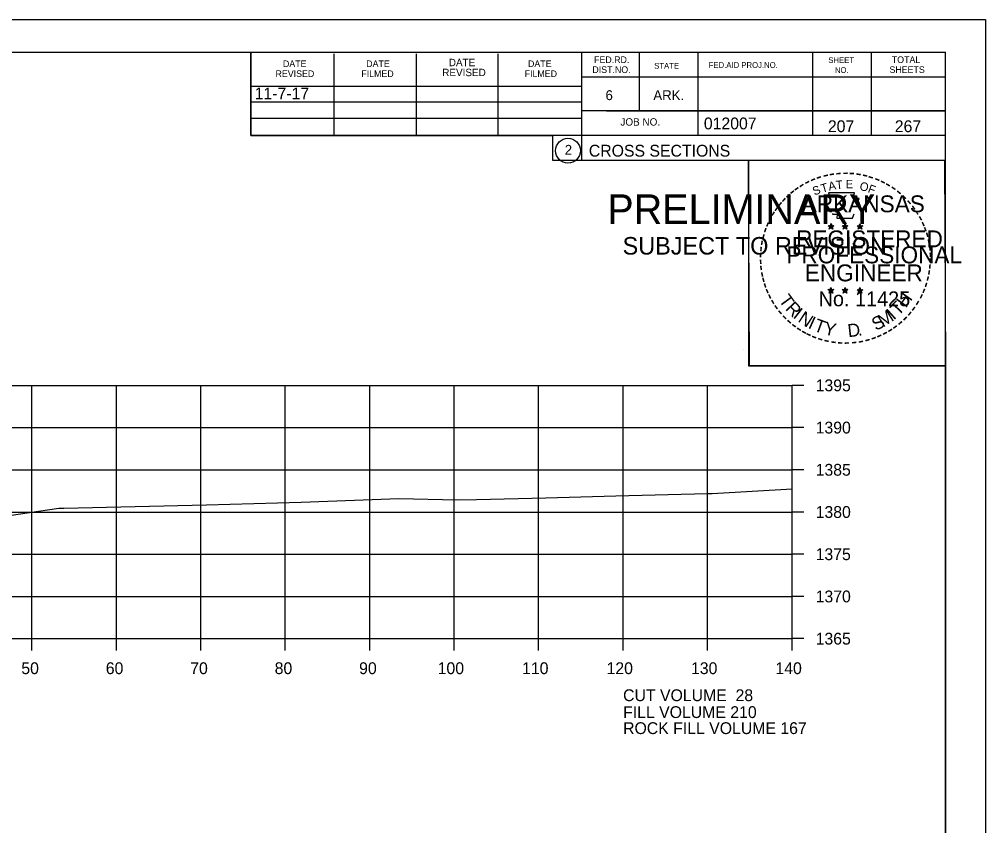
# Model space of a CAD drawing. Extents: x 1374311 to 1383814, y 384102 to 406278.
# Drawn here: x 1382688.6 to 1382803, y 396796.1 to 396891.6 of the extents above; entities that cross this region are included whole.
import ezdxf

# ---------------------------------------------------------------- set-up
doc = ezdxf.new("R2010")
doc.units = 0
for name, color, linetype in [('R_Axis', 7, 'Continuous'), ('R_Axis Annot', 7, 'Continuous'), ('R_Border', 7, 'Continuous'), ('R_Border PE', 7, 'Continuous'), ('R_Border Prem', 7, 'Continuous'), ('R_Exist Surface', 7, 'Continuous'), ('R_Fin Surface', 7, 'Continuous'), ('R_Grid', 7, 'Continuous'), ('R_No Plot', 7, 'Continuous'), ('R_Water', 7, 'Continuous')]:
    doc.layers.add(name, color=color, linetype=linetype)

msp = doc.modelspace()

# ---------------------------------------------------------------- linework, layer by layer
at = {"layer": 'R_Axis'}
for p, q in [((1382780.07, 396818.21), (1382780.07, 396848.21)), ((1382781.47, 396848.21), (1382780.07, 396848.21)), ((1382781.47, 396843.21), (1382780.07, 396843.21)), ((1382781.47, 396838.21), (1382780.07, 396838.21)), ((1382781.47, 396833.21), (1382780.07, 396833.21)), ((1382781.47, 396828.21), (1382780.07, 396828.21)), ((1382781.47, 396823.21), (1382780.07, 396823.21)), ((1382500.07, 396818.21), (1382780.07, 396818.21)), ((1382690.07, 396816.81), (1382690.07, 396818.21)), ((1382700.07, 396816.81), (1382700.07, 396818.21)), ((1382710.07, 396816.81), (1382710.07, 396818.21)), ((1382720.07, 396816.81), (1382720.07, 396818.21)), ((1382730.07, 396816.81), (1382730.07, 396818.21)), ((1382740.07, 396816.81), (1382740.07, 396818.21)), ((1382750.07, 396816.81), (1382750.07, 396818.21)), ((1382760.07, 396816.81), (1382760.07, 396818.21)), ((1382770.07, 396816.81), (1382770.07, 396818.21)), ((1382780.07, 396816.81), (1382780.07, 396818.21)), ((1382781.47, 396818.21), (1382780.07, 396818.21))]:
    msp.add_line(p, q, dxfattribs=at)
at = {"layer": 'R_Border'}
for p, q in [((1382482.07, 396887.67), (1382798.25, 396887.67)), ((1382715.99, 396877.79), (1382715.99, 396887.67)), ((1382755.15, 396887.67), (1382755.15, 396874.87)), ((1382761.99, 396887.67), (1382761.99, 396880.73)), ((1382768.93, 396887.67), (1382768.93, 396877.79)), ((1382782.51, 396887.67), (1382782.51, 396877.79)), ((1382789.45, 396887.67), (1382789.45, 396877.79)), ((1382798.25, 396682.21), (1382798.25, 396887.67)), ((1382725.85, 396877.79), (1382725.85, 396887.47)), ((1382735.61, 396877.79), (1382735.61, 396887.47)), ((1382745.29, 396877.79), (1382745.29, 396887.47)), ((1382798.25, 396884.73), (1382755.15, 396884.73)), ((1382798.25, 396884.75), (1382798.25, 396884.75)), ((1382715.99, 396883.65), (1382755.15, 396883.65)), ((1382715.99, 396881.79), (1382755.15, 396881.79)), ((1382798.25, 396880.73), (1382755.15, 396880.73)), ((1382758.11, 396880.73), (1382798.25, 396880.73)), ((1382715.99, 396877.79), (1382715.99, 396879.85)), ((1382715.99, 396879.85), (1382755.15, 396879.85)), ((1382798.25, 396877.79), (1382715.99, 396877.79)), ((1382755.15, 396874.87), (1382798.25, 396874.87))]:
    msp.add_line(p, q, dxfattribs=at)
msp.add_circle((1382753.54, 396876), 1.47, dxfattribs=at)
at = {"layer": 'R_Border PE'}
for p, q in [((1382784.34, 396867.12), (1382784.69, 396867.01)), ((1382784.34, 396867.12), (1382784.59, 396867.08)), ((1382784.34, 396867.12), (1382784.57, 396867)), ((1382784.47, 396866.71), (1382784.69, 396867.01)), ((1382784.47, 396866.71), (1382784.6, 396866.96)), ((1382784.47, 396866.71), (1382784.68, 396866.93)), ((1382784.69, 396867.38), (1382784.64, 396867.12)), ((1382784.9, 396866.71), (1382784.68, 396866.93)), ((1382784.69, 396867.01), (1382784.69, 396867.38)), ((1382784.69, 396867.38), (1382784.73, 396867.13)), ((1382785.03, 396867.12), (1382784.69, 396867.01)), ((1382784.9, 396866.71), (1382784.69, 396867.01)), ((1382785.03, 396867.12), (1382784.75, 396867.07)), ((1382784.9, 396866.71), (1382784.76, 396867.01)), ((1382785.03, 396867.12), (1382784.83, 396867.02)), ((1382786.01, 396867.12), (1382786.36, 396867.01)), ((1382786.01, 396867.12), (1382786.26, 396867.08)), ((1382786.01, 396867.12), (1382786.24, 396867)), ((1382786.14, 396866.71), (1382786.36, 396867.01)), ((1382786.14, 396866.71), (1382786.27, 396866.96)), ((1382786.14, 396866.71), (1382786.35, 396866.93)), ((1382786.36, 396867.38), (1382786.31, 396867.12)), ((1382786.57, 396866.71), (1382786.35, 396866.93)), ((1382786.36, 396867.01), (1382786.36, 396867.38)), ((1382786.36, 396867.38), (1382786.4, 396867.13)), ((1382786.7, 396867.12), (1382786.36, 396867.01)), ((1382786.57, 396866.71), (1382786.36, 396867.01)), ((1382786.7, 396867.12), (1382786.42, 396867.07)), ((1382786.57, 396866.71), (1382786.43, 396867.01)), ((1382786.7, 396867.12), (1382786.5, 396867.02)), ((1382787.77, 396867.11), (1382788.12, 396867)), ((1382787.77, 396867.11), (1382788.02, 396867.07)), ((1382787.77, 396867.11), (1382788.01, 396866.99)), ((1382787.9, 396866.7), (1382788.12, 396867)), ((1382787.9, 396866.7), (1382788.03, 396866.95)), ((1382787.9, 396866.7), (1382788.12, 396866.92)), ((1382788.12, 396867.36), (1382788.08, 396867.11)), ((1382788.12, 396867), (1382788.12, 396867.36)), ((1382788.12, 396867.36), (1382788.17, 396867.11)), ((1382788.47, 396867.11), (1382788.12, 396867)), ((1382788.33, 396866.7), (1382788.12, 396867)), ((1382788.33, 396866.7), (1382788.12, 396866.92)), ((1382788.47, 396867.11), (1382788.18, 396867.06)), ((1382788.33, 396866.7), (1382788.2, 396866.99)), ((1382788.47, 396867.11), (1382788.26, 396867.01)), ((1382784.33, 396859.55), (1382784.68, 396859.44)), ((1382784.33, 396859.55), (1382784.59, 396859.5)), ((1382784.33, 396859.55), (1382784.57, 396859.43)), ((1382784.47, 396859.14), (1382784.68, 396859.44)), ((1382784.47, 396859.14), (1382784.59, 396859.39)), ((1382784.47, 396859.14), (1382784.68, 396859.36)), ((1382784.68, 396859.8), (1382784.64, 396859.55)), ((1382784.68, 396859.44), (1382784.68, 396859.8)), ((1382784.68, 396859.8), (1382784.73, 396859.55)), ((1382785.03, 396859.55), (1382784.68, 396859.44)), ((1382784.89, 396859.14), (1382784.68, 396859.44)), ((1382784.89, 396859.14), (1382784.68, 396859.36)), ((1382785.03, 396859.55), (1382784.74, 396859.5)), ((1382784.89, 396859.14), (1382784.76, 396859.43)), ((1382785.03, 396859.55), (1382784.82, 396859.45)), ((1382786, 396859.55), (1382786.35, 396859.44)), ((1382786, 396859.55), (1382786.25, 396859.5)), ((1382786, 396859.55), (1382786.24, 396859.43)), ((1382786.13, 396859.14), (1382786.35, 396859.44)), ((1382786.13, 396859.14), (1382786.26, 396859.39)), ((1382786.13, 396859.14), (1382786.35, 396859.36)), ((1382786.35, 396859.8), (1382786.31, 396859.55)), ((1382786.35, 396859.44), (1382786.35, 396859.8)), ((1382786.35, 396859.8), (1382786.4, 396859.55)), ((1382786.7, 396859.55), (1382786.35, 396859.44)), ((1382786.56, 396859.14), (1382786.35, 396859.44)), ((1382786.56, 396859.14), (1382786.35, 396859.36)), ((1382786.7, 396859.55), (1382786.41, 396859.5)), ((1382786.56, 396859.14), (1382786.43, 396859.43)), ((1382786.7, 396859.55), (1382786.49, 396859.45)), ((1382787.77, 396859.54), (1382788.12, 396859.43)), ((1382787.77, 396859.54), (1382788.02, 396859.49)), ((1382787.77, 396859.54), (1382788.01, 396859.42)), ((1382787.9, 396859.13), (1382788.12, 396859.43)), ((1382787.9, 396859.13), (1382788.03, 396859.38)), ((1382787.9, 396859.13), (1382788.12, 396859.35)), ((1382788.12, 396859.79), (1382788.08, 396859.54)), ((1382788.12, 396859.43), (1382788.12, 396859.79)), ((1382788.12, 396859.79), (1382788.17, 396859.54)), ((1382788.46, 396859.54), (1382788.12, 396859.43)), ((1382788.33, 396859.13), (1382788.12, 396859.43)), ((1382788.33, 396859.13), (1382788.12, 396859.35)), ((1382788.46, 396859.54), (1382788.18, 396859.49)), ((1382788.33, 396859.13), (1382788.19, 396859.42)), ((1382788.46, 396859.54), (1382788.26, 396859.44))]:
    msp.add_line(p, q, dxfattribs=at)
for points in [[(1382784.38, 396871), (1382784.65, 396870.17)], [(1382787.89, 396870.08), (1382788.03, 396870.36), (1382787.35, 396870.34), (1382787.49, 396871), (1382784.38, 396871)], [(1382784.87, 396868.58), (1382784.87, 396868.49), (1382785.43, 396868.47), (1382785.38, 396868), (1382787.25, 396868), (1382787.45, 396868.53)], [(1382784.69, 396867.38), (1382784.9, 396866.71), (1382784.34, 396867.12), (1382785.03, 396867.12), (1382784.47, 396866.71), (1382784.69, 396867.38)], [(1382786.36, 396867.38), (1382786.57, 396866.71), (1382786.01, 396867.12), (1382786.7, 396867.12), (1382786.14, 396866.71), (1382786.36, 396867.38)], [(1382788.12, 396867.36), (1382788.33, 396866.7), (1382787.77, 396867.11), (1382788.47, 396867.11), (1382787.9, 396866.7), (1382788.12, 396867.36)], [(1382784.68, 396859.8), (1382784.89, 396859.14), (1382784.33, 396859.55), (1382785.03, 396859.55), (1382784.47, 396859.14), (1382784.68, 396859.8)], [(1382786.35, 396859.8), (1382786.56, 396859.14), (1382786, 396859.55), (1382786.7, 396859.55), (1382786.13, 396859.14), (1382786.35, 396859.8)], [(1382788.12, 396859.79), (1382788.33, 396859.13), (1382787.77, 396859.54), (1382788.46, 396859.54), (1382787.9, 396859.13), (1382788.12, 396859.79)]]:
    msp.add_lwpolyline(points, dxfattribs=at)
for centre, radius in [((1382784.68, 396867.01), 0.172), ((1382784.68, 396867.01), 0.145), ((1382784.68, 396867.01), 0.116), ((1382784.68, 396867.01), 0.0991), ((1382784.68, 396867.01), 0.0747), ((1382784.68, 396867.01), 0.0495), ((1382784.68, 396867.01), 0.0296), ((1382786.35, 396867.01), 0.172), ((1382786.35, 396867.01), 0.145), ((1382786.35, 396867.01), 0.116), ((1382786.35, 396867.01), 0.0991), ((1382786.35, 396867.01), 0.0747), ((1382786.35, 396867.01), 0.0495), ((1382786.35, 396867.01), 0.0296), ((1382788.12, 396867), 0.172), ((1382788.12, 396867), 0.145), ((1382788.12, 396867), 0.116), ((1382788.12, 396867), 0.0991), ((1382788.12, 396867), 0.0747), ((1382788.12, 396867), 0.0495), ((1382788.12, 396867), 0.0296), ((1382784.68, 396859.44), 0.172), ((1382784.68, 396859.44), 0.145), ((1382784.68, 396859.44), 0.116), ((1382784.68, 396859.44), 0.0991), ((1382784.68, 396859.44), 0.0747), ((1382784.68, 396859.44), 0.0495), ((1382784.68, 396859.44), 0.0296), ((1382786.35, 396859.44), 0.172), ((1382786.35, 396859.44), 0.145), ((1382786.35, 396859.44), 0.116), ((1382786.35, 396859.44), 0.0991), ((1382786.35, 396859.44), 0.0747), ((1382786.35, 396859.44), 0.0495), ((1382786.35, 396859.44), 0.0296), ((1382788.12, 396859.43), 0.172), ((1382788.12, 396859.43), 0.145), ((1382788.12, 396859.43), 0.116), ((1382788.12, 396859.43), 0.0991), ((1382788.12, 396859.43), 0.0747), ((1382788.12, 396859.43), 0.0495), ((1382788.12, 396859.43), 0.0296)]:
    msp.add_circle(centre, radius, dxfattribs=at)
at = {"layer": 'R_Exist Surface'}
msp.add_lwpolyline([(1382687.35, 396832.81), (1382693.25, 396833.65), (1382693.43, 396833.67), (1382693.84, 396833.68), (1382710.74, 396834.07), (1382721.94, 396834.37), (1382733.52, 396834.82), (1382740.43, 396834.64), (1382742.69, 396834.68), (1382750.9, 396834.9), (1382759.2, 396835.13), (1382770.05, 396835.4), (1382770.42, 396835.41), (1382770.51, 396835.41), (1382770.6, 396835.42), (1382780.07, 396835.94)], dxfattribs=at)
at = {"layer": 'R_Grid'}
for p, q in [((1382500.07, 396848.21), (1382780.07, 396848.21)), ((1382690.07, 396818.21), (1382690.07, 396848.21)), ((1382700.07, 396818.21), (1382700.07, 396848.21)), ((1382710.07, 396818.21), (1382710.07, 396848.21)), ((1382720.07, 396818.21), (1382720.07, 396848.21)), ((1382730.07, 396818.21), (1382730.07, 396848.21)), ((1382740.07, 396818.21), (1382740.07, 396848.21)), ((1382750.07, 396818.21), (1382750.07, 396848.21)), ((1382760.07, 396818.21), (1382760.07, 396848.21)), ((1382770.07, 396818.21), (1382770.07, 396848.21)), ((1382780.07, 396818.21), (1382780.07, 396848.21)), ((1382500.07, 396843.21), (1382780.07, 396843.21)), ((1382500.07, 396838.21), (1382780.07, 396838.21)), ((1382500.07, 396833.21), (1382780.07, 396833.21)), ((1382500.07, 396828.21), (1382780.07, 396828.21)), ((1382500.07, 396823.21), (1382780.07, 396823.21)), ((1382500.07, 396818.21), (1382780.07, 396818.21))]:
    msp.add_line(p, q, dxfattribs=at)
at = {"layer": 'R_No Plot'}
for p, q in [((1382469.67, 396891.56), (1382803, 396891.56)), ((1382774.29, 396852.41), (1382774.29, 396852.41))]:
    msp.add_line(p, q, dxfattribs=at)
for points in [[(1382469.66, 396891.56), (1382803, 396891.56), (1382803, 396678.22), (1382469.66, 396678.22)], [(1382715.99, 396887.67), (1382715.99, 396877.79), (1382751.72, 396877.79), (1382751.72, 396874.87), (1382774.92, 396874.87), (1382774.92, 396850.53), (1382798.25, 396850.53), (1382798.25, 396682.21), (1382482.07, 396682.21), (1382482.07, 396887.67)], [(1382774.92, 396874.87), (1382798.13, 396874.87), (1382798.25, 396850.53), (1382775.04, 396850.53)]]:
    msp.add_lwpolyline(points, close=True, dxfattribs=at)

# ---------------------------------------------------------------- texts
at = {"layer": 'R_Axis Annot'}
for s, p in [('1395', (1382782.87, 396847.51)), ('1390', (1382782.87, 396842.51)), ('1385', (1382782.87, 396837.51)), ('1380', (1382782.87, 396832.51)), ('1375', (1382782.87, 396827.51)), ('1370', (1382782.87, 396822.51)), ('1365', (1382782.87, 396817.51)), ('50', (1382688.81, 396814.01)), ('60', (1382698.81, 396814.01)), ('70', (1382708.81, 396814.01)), ('80', (1382718.81, 396814.01)), ('90', (1382728.81, 396814.01)), ('100', (1382738.11, 396814.01)), ('110', (1382748.11, 396814.01)), ('120', (1382758.11, 396814.01)), ('130', (1382768.11, 396814.01)), ('140', (1382778.11, 396814.01)), ('CUT VOLUME  28', (1382760.07, 396810.81)), ('FILL VOLUME 210', (1382760.07, 396808.81))]:
    msp.add_text(s, height=1.4, dxfattribs=at).set_placement(p)
at = {"layer": 'R_Border'}
for s, height, p in [('DATE', 0.782, (1382719.79, 396885.91)), ('DATE', 0.782, (1382729.65, 396885.91)), ('DATE', 0.879, (1382739.43, 396886.01)), ('DATE', 0.782, (1382748.81, 396885.91)), ('FED.RD.', 0.782, (1382756.63, 396886.39)), ('STATE', 0.684, (1382763.75, 396885.71)), ('FED.AID PROJ.NO.', 0.684, (1382770.21, 396885.81)), ('SHEET', 0.684, (1382784.37, 396886.39)), ('TOTAL', 0.782, (1382791.89, 396886.39)), ('REVISED', 0.782, (1382718.91, 396884.73)), ('FILMED', 0.782, (1382729.07, 396884.73)), ('REVISED', 0.879, (1382738.65, 396884.83)), ('FILMED', 0.782, (1382748.41, 396884.73)), ('DIST.NO.', 0.782, (1382756.43, 396885.21)), ('NO.', 0.684, (1382785.15, 396885.21)), ('SHEETS', 0.782, (1382791.61, 396885.21)), ('6', 1.17, (1382757.99, 396881.99)), ('ARK.', 1.172, (1382763.65, 396881.99)), ('JOB NO.', 0.879, (1382759.75, 396878.97)), ('012007', 1.4, (1382769.63, 396878.53)), ('2', 1.17, (1382753.16, 396875.52)), ('CROSS SECTIONS', 1.4, (1382756.01, 396875.3))]:
    msp.add_text(s, height=height, rotation=360, dxfattribs=at).set_placement(p)
at = {"layer": 'R_Border PE'}
for s, height, rotation, p in [('-', 1.6, 24.3072, (1382782.49, 396871.86)), ('-', 1.6, 19.1761, (1382783.12, 396872.13)), ('-', 1.6, 13.6301, (1382783.87, 396872.37)), ('-', 1.6, 10.2193, (1382784.55, 396872.53)), ('-', 1.6, 5.8968, (1382785.28, 396872.64)), ('-', 1.6, 0.1862, (1382786.05, 396872.71)), ('-', 1.6, 357.743, (1382786.78, 396872.7)), ('-', 1.6, 352.1617, (1382787.52, 396872.64)), ('-', 1.6, 347.2049, (1382788.24, 396872.53)), ('-', 1.6, 342.3362, (1382788.87, 396872.37)), ('-', 1.6, 337.8551, (1382789.61, 396872.15)), ('-', 1.6, 36.2317, (1382780.68, 396870.78)), ('-', 1.6, 34.0636, (1382781.26, 396871.17)), ('-', 1.6, 28.7918, (1382781.86, 396871.54)), ('S', 1, 21.594, (1382782.73, 396870.68)), ('T', 1, 16.4036, (1382783.65, 396871.01)), ('A', 1, 11.2132, (1382784.47, 396871.26)), ('T', 1, 6.0228, (1382785.32, 396871.43)), ('E', 1, 0.8323, (1382786.43, 396871.54)), ('O', 1, 350.4515, (1382788.03, 396871.33)), ('F', 1, 340.0707, (1382788.98, 396871.1)), ('-', 1.6, 334.1211, (1382790.24, 396871.88)), ('-', 1.6, 329.6409, (1382790.82, 396871.6)), ('-', 1.6, 325.8627, (1382791.46, 396871.24)), ('-', 1.6, 48.423, (1382779.33, 396869.5)), ('-', 1.6, 42.9622, (1382779.77, 396869.98)), ('-', 1.6, 38.9507, (1382780.21, 396870.4)), ('ARKANSAS', 2, 360, (1382781.23, 396868.71)), ('-', 1.6, 320.5297, (1382792.07, 396870.81)), ('-', 1.6, 315.5786, (1382792.67, 396870.32)), ('-', 1.6, 54.2325, (1382778.51, 396868.45)), ('-', 1.6, 50.6142, (1382778.92, 396869.02)), ('-', 1.6, 309.8797, (1382793.24, 396869.77)), ('-', 1.6, 306.6522, (1382793.77, 396869.17)), ('-', 1.6, 62.8713, (1382777.87, 396867.31)), ('-', 1.6, 58.0706, (1382778.18, 396867.92)), ('-', 1.4, 303.6753, (1382794.25, 396868.6)), ('-', 1.6, 299.6684, (1382794.57, 396868)), ('-', 1.6, 67.7743, (1382777.61, 396866.7)), ('DWB', 0.01, 360, (1382784.67, 396867.01)), ('DWB', 0.01, 360, (1382786.34, 396867.01)), ('DWB', 0.01, 360, (1382788.11, 396867)), ('-', 1.6, 294.6628, (1382794.89, 396867.38)), ('-', 1.6, 290.5728, (1382795.15, 396866.81)), ('-', 1.6, 75.461, (1382777.2, 396865.35)), ('-', 1.6, 72.3945, (1382777.39, 396866.07)), ('REGISTERED', 2, 360, (1382780.55, 396864.56)), ('-', 1.6, 285.1233, (1382795.39, 396866.23)), ('-', 1.6, 85.1863, (1382776.99, 396863.95)), ('-', 1.6, 81.2013, (1382777.06, 396864.64)), ('PROFESSIONAL', 2, 360, (1382779.4, 396862.66)), ('-', 1.6, 280.5493, (1382795.59, 396865.48)), ('-', 1.6, 276.5962, (1382795.75, 396864.72)), ('-', 1.6, 89.0622, (1382776.96, 396863.25)), ('-', 1.6, 274.3301, (1382795.81, 396863.99)), ('-', 1.6, 94.1959, (1382777, 396862.52)), ('-', 1.6, 98.9479, (1382777.07, 396861.86)), ('ENGINEER', 2, 360, (1382781.59, 396860.53)), ('-', 1.6, 263.5172, (1382795.82, 396862.7)), ('-', 1.6, 269.9407, (1382795.84, 396863.36)), ('-', 1.6, 101.7149, (1382777.21, 396861.12)), ('-', 1.6, 260.9953, (1382795.75, 396862.04)), ('-', 1.6, 105.4578, (1382777.37, 396860.53)), ('-', 1.6, 109.0874, (1382777.58, 396859.9)), ('-', 1.6, 252.8681, (1382795.46, 396860.64)), ('-', 1.6, 255.7626, (1382795.64, 396861.36)), ('-', 1.6, 114.0643, (1382777.84, 396859.3)), ('-', 1.6, 115.7289, (1382778.14, 396858.68)), ('T', 1.54, 306.0406, (1382778.44, 396858.28)), ('No. 11425', 1.757, 360, (1382783.22, 396857.58)), ('DWB', 0.01, 360, (1382784.67, 396859.43)), ('DWB', 0.01, 360, (1382786.34, 396859.43)), ('DWB', 0.01, 360, (1382788.1, 396859.42)), ('H', 1.54, 54.6088, (1382793.56, 396857.31)), ('-', 1.6, 244.6197, (1382794.98, 396859.34)), ('-', 1.6, 247.8887, (1382795.24, 396859.97)), ('-', 1.6, 120.4471, (1382778.5, 396858.1)), ('R', 1.54, 314.005, (1382779.2, 396857.23)), ('T', 1.54, 46.6444, (1382792.67, 396856.37)), ('-', 1.6, 239.0712, (1382794.58, 396858.59)), ('-', 1.6, 125.8934, (1382778.9, 396857.54)), ('-', 1.6, 130.7181, (1382779.36, 396856.99)), ('I', 1.54, 321.9694, (1382780.1, 396856.3)), ('N', 1.54, 326.5002, (1382780.67, 396855.82)), ('M', 1.54, 32.6563, (1382790.83, 396855.04)), ('I', 1.54, 42.1136, (1382792.11, 396855.89)), ('-', 1.6, 231.2538, (1382793.75, 396857.37)), ('-', 1.6, 233.8452, (1382794.18, 396857.94)), ('-', 1.6, 134.2238, (1382779.88, 396856.44)), ('-', 1.6, 138.9338, (1382780.41, 396855.98)), ('-', 1.6, 144.6463, (1382780.96, 396855.57)), ('I', 1.54, 335.3603, (1382781.88, 396855.04)), ('T', 1.54, 339.8912, (1382782.54, 396854.71)), ('Y', 1.54, 347.8556, (1382783.76, 396854.27)), ('D', 1.54, 6.3969, (1382786.74, 396853.91)), ('S', 1.54, 26.9312, (1382789.99, 396854.64)), ('-', 1.6, 221.0851, (1382792.75, 396856.3)), ('-', 1.6, 225.7653, (1382793.27, 396856.81)), ('-', 1.6, 148.0898, (1382781.52, 396855.2)), ('-', 1.6, 151.5704, (1382782.1, 396854.87)), ('-', 1.6, 154.6002, (1382782.62, 396854.63)), ('.', 1.54, 13.7642, (1382787.93, 396854.04)), ('-', 1.6, 207.3568, (1382791.11, 396855.09)), ('-', 1.6, 212.2491, (1382791.67, 396855.44)), ('-', 1.6, 215.7363, (1382792.2, 396855.83)), ('-', 1.6, 158.5612, (1382783.25, 396854.37)), ('-', 1.6, 162.7983, (1382783.93, 396854.16)), ('-', 1.6, 167.5555, (1382784.65, 396854)), ('-', 1.6, 173.1155, (1382785.42, 396853.89)), ('-', 1.6, 176.5183, (1382786.17, 396853.83)), ('-', 1.6, 181.5918, (1382786.91, 396853.85)), ('-', 1.6, 185.8167, (1382787.72, 396853.93)), ('-', 1.6, 191.2858, (1382788.46, 396854.06)), ('-', 1.6, 195.4743, (1382789.19, 396854.26)), ('-', 1.6, 200.7184, (1382789.86, 396854.5)), ('-', 1.6, 204.2516, (1382790.48, 396854.77))]:
    msp.add_text(s, height=height, rotation=rotation, dxfattribs=at).set_placement(p)
at = {"layer": 'R_Border Prem'}
for s, height, p in [('PRELIMINARY', 3.5, (1382758.2, 396867.33)), ('DWB', 0.01, (1382758.95, 396869.18)), ('SUBJECT TO REVISION', 2.0751, (1382760.01, 396863.7))]:
    msp.add_text(s, height=height, rotation=360, dxfattribs=at).set_placement(p)
at = {"layer": 'R_Fin Surface'}
for s, p in [('11-7-17', (1382716.44, 396882.08)), ('ROCK FILL VOLUME 167', (1382760.07, 396806.91))]:
    msp.add_text(s, height=1.4, dxfattribs=at).set_placement(p)
at = {"layer": 'R_Water'}
for s, p in [('207', (1382784.32, 396878.2)), ('267', (1382792.24, 396878.2))]:
    msp.add_text(s, height=1.4, rotation=360, dxfattribs=at).set_placement(p)

doc.saveas('drawing.dxf')
